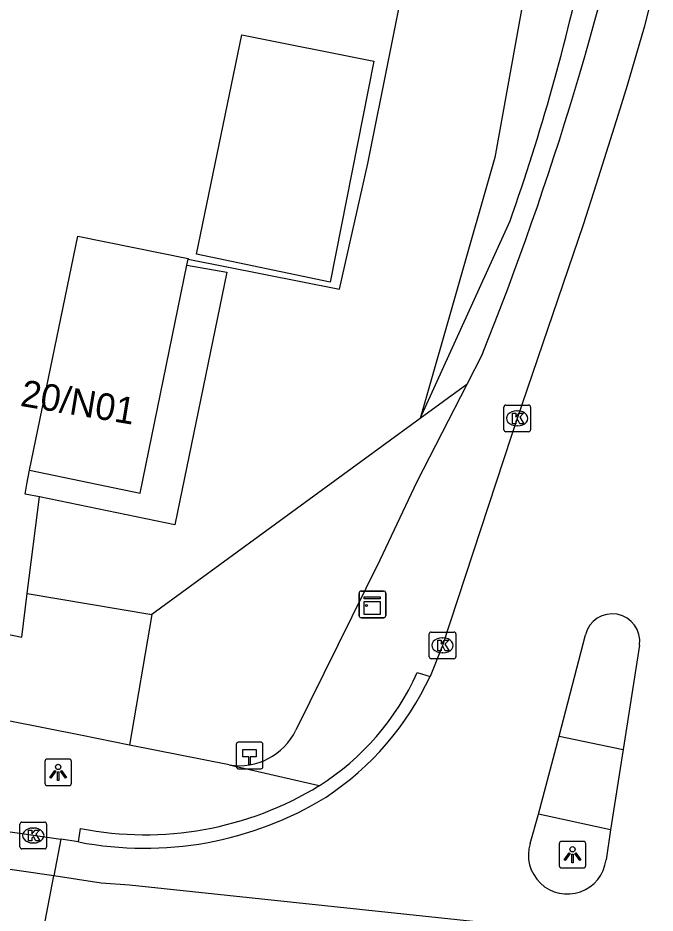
# Model space of a CAD drawing. Extents: x 157692 to 159670, y 381454 to 383289.
# Drawn here: x 158617.64 to 158641.57, y 382684.78 to 382718.37 of the extents above; entities that cross this region are included whole.
import ezdxf

# ---------------------------------------------------------------- set-up
doc = ezdxf.new("R2010")
doc.units = 0
for name, color, linetype in [('IMGEO_Groenvoorziening', 7, 'Continuous'), ('IMGEO_Hectometerpaal', 7, 'Continuous'), ('IMGEO_Hek', 7, 'Continuous'), ('IMGEO_Kast', 7, 'Continuous'), ('IMGEO_Kolk', 7, 'Continuous'), ('IMGEO_Lichtpunt', 7, 'Continuous'), ('IMGEO_Pand', 7, 'Continuous'), ('IMGEO_Pand_nummerreeks', 7, 'Continuous'), ('IMGEO_Rijbaan_lokaal_gesloten', 7, 'Continuous'), ('IMGEO_Rijbaan_lokaal_open', 7, 'Continuous'), ('IMGEO_Voetpad_open', 7, 'Continuous')]:
    doc.layers.add(name, color=color, linetype=linetype)

msp = doc.modelspace()

# ---------------------------------------------------------------- linework, layer by layer
at = {"layer": 'IMGEO_Groenvoorziening'}
for points in [[(158624.033, 382709.319), (158629.714, 382708.186), (158630.784, 382712.905), (158638.221, 382750), (158639.286, 382755.57), (158642.273, 382782.708), (158647.156, 382819.002)], [(158650.33, 382813.605), (158649.845, 382812.345), (158648.641, 382807.609), (158641.312, 382750), (158637.679, 382724.927), (158635.55, 382713.134), (158632.745, 382703.334)], [(158632.745, 382703.334), (158636.118, 382710.748)], [(158634.496, 382704.61), (158632.745, 382703.334)], [(158632.745, 382703.334), (158622.669, 382695.989)], [(158617.994, 382696.776), (158618.451, 382700.394)], [(158611.044, 382696.53), (158617.787, 382695.136), (158617.994, 382696.776)], [(158617.994, 382696.776), (158622.669, 382695.989)], [(158622.669, 382695.989), (158621.835, 382691.087)]]:
    msp.add_lwpolyline(points, dxfattribs=at)
msp.add_arc((158562.068, 382736.992), 78.563, 340.48526, 348.12612, dxfattribs=at)
at = {"layer": 'IMGEO_Hectometerpaal'}
for p, q in [((158626.759, 382691.197), (158625.918, 382691.197)), ((158626.759, 382691.197), (158625.918, 382691.197)), ((158625.843, 382691.113), (158625.843, 382690.272)), ((158625.843, 382691.113), (158625.843, 382690.272)), ((158626.843, 382690.281), (158626.843, 382691.122)), ((158626.843, 382690.281), (158626.843, 382691.122)), ((158625.927, 382690.197), (158626.768, 382690.197)), ((158625.927, 382690.197), (158626.768, 382690.197))]:
    msp.add_line(p, q, dxfattribs=at)
msp.add_lwpolyline([(158626.368, 382690.341), (158626.308, 382690.341), (158626.308, 382690.646), (158626.088, 382690.646), (158626.088, 382690.915), (158626.588, 382690.915), (158626.588, 382690.646), (158626.368, 382690.646), (158626.368, 382690.341)], dxfattribs=at)
for centre, start, end in [((158625.921, 382691.119), 92.4484, 184.2845), ((158625.921, 382691.119), 92.4484, 184.2845), ((158626.765, 382691.119), 2.4484, 94.2845), ((158626.765, 382691.119), 2.4484, 94.2845), ((158625.921, 382690.275), 182.4484, 274.2845), ((158625.921, 382690.275), 182.4484, 274.2845), ((158626.765, 382690.275), 272.4484, 4.2845), ((158626.765, 382690.275), 272.4484, 4.2845)]:
    msp.add_arc(centre, 0.0779, start, end, dxfattribs=at)
at = {"layer": 'IMGEO_Hek'}
msp.add_lwpolyline([(158624.033, 382709.319), (158629.714, 382708.186), (158630.784, 382712.905), (158638.221, 382750)], dxfattribs=at)
at = {"layer": 'IMGEO_Kast'}
for p, q in [((158630.528, 382696.863), (158631.369, 382696.863)), ((158631.369, 382696.863), (158630.528, 382696.863)), ((158630.453, 382695.938), (158630.453, 382696.779)), ((158630.453, 382696.779), (158630.453, 382695.938)), ((158631.453, 382696.788), (158631.453, 382695.947)), ((158631.453, 382695.947), (158631.453, 382696.788)), ((158631.378, 382695.863), (158630.537, 382695.863)), ((158630.537, 382695.863), (158631.378, 382695.863))]:
    msp.add_line(p, q, dxfattribs=at)
for points in [[(158630.648, 382696.653), (158631.248, 382696.653), (158631.248, 382696.568), (158630.648, 382696.568), (158630.648, 382696.653)], [(158630.648, 382696.478), (158631.248, 382696.478), (158631.248, 382695.989), (158630.648, 382695.989), (158630.648, 382696.478)]]:
    msp.add_lwpolyline(points, dxfattribs=at)
msp.add_circle((158630.732, 382696.327), 0.0377, dxfattribs=at)
for centre, start, end in [((158630.531, 382696.785), 92.4484, 184.2845), ((158630.531, 382696.785), 92.4484, 184.2845), ((158631.375, 382696.785), 2.4484, 94.2845), ((158631.375, 382696.785), 2.4484, 94.2845), ((158630.531, 382695.941), 182.4484, 274.2845), ((158630.531, 382695.941), 182.4484, 274.2845), ((158631.375, 382695.941), 272.4484, 4.2845), ((158631.375, 382695.941), 272.4484, 4.2845)]:
    msp.add_arc(centre, 0.0779, start, end, dxfattribs=at)
at = {"layer": 'IMGEO_Kolk'}
for p, q in [((158635.889, 382702.917), (158635.889, 382703.769)), ((158635.964, 382703.843), (158636.816, 382703.843)), ((158636.377, 382703.623), (158636.402, 382703.623)), ((158636.89, 382703.769), (158636.89, 382702.917)), ((158636.4, 382703.063), (158636.375, 382703.063)), ((158636.816, 382702.843), (158635.964, 382702.843)), ((158633.085, 382694.402), (158633.085, 382695.254)), ((158633.16, 382695.328), (158634.012, 382695.328)), ((158634.086, 382695.254), (158634.086, 382694.402)), ((158633.573, 382695.108), (158633.598, 382695.108)), ((158633.596, 382694.548), (158633.571, 382694.548)), ((158634.012, 382694.328), (158633.16, 382694.328)), ((158617.796, 382688.195), (158618.648, 382688.195)), ((158617.721, 382687.269), (158617.721, 382688.121)), ((158618.209, 382687.975), (158618.234, 382687.975)), ((158618.722, 382688.121), (158618.722, 382687.269)), ((158618.648, 382687.195), (158617.796, 382687.195)), ((158618.232, 382687.415), (158618.207, 382687.415))]:
    msp.add_line(p, q, dxfattribs=at)
for points in [[(158635.889, 382702.917), (158635.889, 382703.769)], [(158635.964, 382703.843), (158636.816, 382703.843)], [(158636.89, 382703.769), (158636.89, 382702.917)], [(158636.21, 382703.543), (158636.333, 382703.543), (158636.333, 382703.392), (158636.463, 382703.543), (158636.627, 382703.543), (158636.481, 382703.392), (158636.634, 382703.143), (158636.482, 382703.143), (158636.397, 382703.307), (158636.333, 382703.24), (158636.333, 382703.143), (158636.21, 382703.143), (158636.21, 382703.543)], [(158636.816, 382702.843), (158635.964, 382702.843)], [(158633.085, 382694.402), (158633.085, 382695.254)], [(158633.16, 382695.328), (158634.012, 382695.328)], [(158634.086, 382695.254), (158634.086, 382694.402)], [(158633.406, 382695.028), (158633.529, 382695.028), (158633.529, 382694.877), (158633.659, 382695.028), (158633.823, 382695.028), (158633.677, 382694.877), (158633.83, 382694.628), (158633.678, 382694.628), (158633.593, 382694.792), (158633.529, 382694.725), (158633.529, 382694.628), (158633.406, 382694.628), (158633.406, 382695.028)], [(158634.012, 382694.328), (158633.16, 382694.328)], [(158617.796, 382688.195), (158618.648, 382688.195)], [(158617.721, 382687.269), (158617.721, 382688.121)], [(158618.042, 382687.895), (158618.165, 382687.895), (158618.165, 382687.744), (158618.295, 382687.895), (158618.459, 382687.895), (158618.313, 382687.744), (158618.466, 382687.495), (158618.314, 382687.495), (158618.229, 382687.659), (158618.165, 382687.592), (158618.165, 382687.495), (158618.042, 382687.495), (158618.042, 382687.895)], [(158618.722, 382688.121), (158618.722, 382687.269)], [(158618.648, 382687.195), (158617.796, 382687.195)]]:
    msp.add_lwpolyline(points, dxfattribs=at)
for centre, start, end in [((158635.966, 382703.767), 91.552, 178.448), ((158635.966, 382703.767), 91.552, 178.448), ((158636.814, 382703.767), 1.552, 88.448), ((158636.814, 382703.767), 1.552, 88.448), ((158635.966, 382702.919), 181.552, 268.448), ((158635.966, 382702.919), 181.552, 268.448), ((158636.814, 382702.919), 271.552, 358.448), ((158636.814, 382702.919), 271.552, 358.448), ((158633.162, 382695.252), 91.552, 178.448), ((158633.162, 382695.252), 91.552, 178.448), ((158634.01, 382695.252), 1.552, 88.448), ((158634.01, 382695.252), 1.552, 88.448), ((158633.162, 382694.404), 181.552, 268.448), ((158633.162, 382694.404), 181.552, 268.448), ((158634.01, 382694.404), 271.552, 358.448), ((158634.01, 382694.404), 271.552, 358.448), ((158617.798, 382688.119), 91.552, 178.448), ((158617.798, 382688.119), 91.552, 178.448), ((158618.646, 382688.119), 1.552, 88.448), ((158618.646, 382688.119), 1.552, 88.448), ((158617.798, 382687.271), 181.552, 268.448), ((158617.798, 382687.271), 181.552, 268.448), ((158618.646, 382687.271), 271.552, 358.448), ((158618.646, 382687.271), 271.552, 358.448)]:
    msp.add_arc(centre, 0.0765, start, end, dxfattribs=at)
for centre, major_axis, ratio, start_param, end_param in [((158636.376, 382703.343), (-0.387, 0.002), 0.722429, 4.712389, 7.853982), ((158636.401, 382703.343), (-0.39, 0.002), 0.717154, 1.570796, 4.712389), ((158633.572, 382694.828), (-0.387, 0.002), 0.722429, 4.712389, 7.853982), ((158633.597, 382694.828), (-0.39, 0.002), 0.717154, 1.570796, 4.712389), ((158618.208, 382687.695), (-0.387, 0.002), 0.722429, 4.712389, 7.853982), ((158618.233, 382687.695), (-0.39, 0.002), 0.717154, 1.570796, 4.712389)]:
    msp.add_ellipse(centre, major_axis=major_axis, ratio=ratio, start_param=start_param, end_param=end_param, dxfattribs=at)
at = {"layer": 'IMGEO_Lichtpunt'}
for p, q in [((158619.559, 382690.564), (158618.751, 382690.564)), ((158619.559, 382690.564), (158618.751, 382690.564)), ((158618.657, 382690.469), (158618.657, 382689.662)), ((158618.657, 382690.469), (158618.657, 382689.662)), ((158619.653, 382689.662), (158619.653, 382690.469)), ((158619.653, 382689.662), (158619.653, 382690.469)), ((158618.751, 382689.568), (158619.559, 382689.568)), ((158618.751, 382689.568), (158619.559, 382689.568)), ((158638.869, 382687.475), (158638.061, 382687.475)), ((158638.869, 382687.475), (158638.061, 382687.475)), ((158637.967, 382687.38), (158637.967, 382686.573)), ((158637.967, 382687.38), (158637.967, 382686.573)), ((158638.963, 382686.573), (158638.963, 382687.38)), ((158638.963, 382686.573), (158638.963, 382687.38)), ((158638.061, 382686.479), (158638.869, 382686.479)), ((158638.061, 382686.479), (158638.869, 382686.479))]:
    msp.add_line(p, q, dxfattribs=at)
for points in [[(158619.031, 382690.133), (158619.07, 382690.105), (158618.882, 382689.843), (158618.844, 382689.87), (158619.031, 382690.133)], [(158619.133, 382690.085), (158619.18, 382690.085), (158619.18, 382689.763), (158619.133, 382689.763), (158619.133, 382690.085)], [(158619.243, 382690.105), (158619.281, 382690.132), (158619.468, 382689.87), (158619.429, 382689.842), (158619.243, 382690.105)], [(158638.341, 382687.044), (158638.38, 382687.016), (158638.192, 382686.754), (158638.154, 382686.781), (158638.341, 382687.044)], [(158638.443, 382686.996), (158638.49, 382686.996), (158638.49, 382686.674), (158638.443, 382686.674), (158638.443, 382686.996)], [(158638.553, 382687.016), (158638.591, 382687.043), (158638.778, 382686.781), (158638.739, 382686.753), (158638.553, 382687.016)]]:
    msp.add_lwpolyline(points, dxfattribs=at)
for centre in [(158619.156, 382690.267), (158638.466, 382687.178)]:
    msp.add_circle(centre, 0.0994, dxfattribs=at)
for centre, start, end in [((158618.751, 382690.469), 90, 180), ((158618.751, 382690.469), 90, 180), ((158619.559, 382690.469), 0, 90), ((158619.559, 382690.469), 0, 90), ((158618.751, 382689.662), 180, 270), ((158618.751, 382689.662), 180, 270), ((158619.559, 382689.662), 270, 0), ((158619.559, 382689.662), 270, 360), ((158638.061, 382687.38), 90, 180), ((158638.061, 382687.38), 90, 180), ((158638.869, 382687.38), 0, 90), ((158638.869, 382687.38), 0, 90), ((158638.061, 382686.573), 180, 270), ((158638.061, 382686.573), 180, 270), ((158638.869, 382686.573), 270, 0), ((158638.869, 382686.573), 270, 360)]:
    msp.add_arc(centre, 0.0946, start, end, dxfattribs=at)
at = {"layer": 'IMGEO_Pand'}
for points in [[(158629.363, 382708.456), (158624.342, 382709.501), (158626.054, 382717.726), (158631.009, 382716.742), (158629.363, 382708.456)], [(158618.084, 382701.402), (158619.896, 382710.181), (158624.038, 382709.345), (158624.033, 382709.319)], [(158623.985, 382709.086), (158624.033, 382709.319)], [(158618.084, 382701.402), (158622.238, 382700.538), (158623.985, 382709.086)]]:
    msp.add_lwpolyline(points, dxfattribs=at)
at = {"layer": 'IMGEO_Rijbaan_lokaal_gesloten'}
for points in [[(158618.988, 382686.176), (158611.35, 382687.283), (158601.633, 382688.683), (158599.872, 382688.982), (158598.863, 382689.156), (158597.619, 382689.387), (158594.399, 382690.049), (158586.633, 382691.644), (158575.663, 382693.882), (158527.842, 382703.652), (158522.007, 382704.858)], [(158611.562, 382688.669), (158619.251, 382687.553)], [(158619.251, 382687.553), (158618.988, 382686.176)], [(158618.328, 382682.718), (158618.988, 382686.176)]]:
    msp.add_lwpolyline(points, dxfattribs=at)
at = {"layer": 'IMGEO_Rijbaan_lokaal_open'}
for points in [[(158647.868, 382750), (158645.559, 382738.842), (158644.674, 382734.825), (158643.364, 382727.982), (158642.918, 382725.825), (158642.59, 382724.252), (158642.415, 382723.397), (158642.04, 382721.652), (158641.624, 382719.851), (158641.16, 382718.022), (158640.521, 382715.834), (158640.181, 382714.747), (158639.354, 382712.132), (158638.868, 382710.605), (158636.391, 382703.343), (158636.161, 382702.661), (158633.582, 382694.827), (158633.117, 382693.663)], [(158637.964, 382691.427), (158638.95, 382695.221)], [(158640.981, 382694.841), (158640.361, 382690.919)], [(158637.185, 382688.489), (158637.964, 382691.427)], [(158640.361, 382690.919), (158639.886, 382687.91)], [(158636.873, 382687.392), (158637.185, 382688.489)], [(158639.886, 382687.91), (158639.722, 382686.777)], [(158619.924, 382687.455), (158619.251, 382687.553)], [(158658.103, 382680.071), (158652.923, 382681.525), (158637.796, 382684.139), (158621.827, 382685.83), (158620.775, 382685.908), (158618.988, 382686.176)]]:
    msp.add_lwpolyline(points, dxfattribs=at)
for centre, radius, start, end in [((158639.955, 382694.975), 1.035, 352.5647, 166.2403), ((158623.135, 382698.325), 11.017, 303.4898, 334.9644), ((158622.403, 382700.26), 13.043, 259.0435, 301.4815), ((158638.271, 382686.962), 1.463, 162.892, 352.7455)]:
    msp.add_arc(centre, radius, start, end, dxfattribs=at)
at = {"layer": 'IMGEO_Voetpad_open'}
for points in [[(158623.985, 382709.086), (158625.484, 382708.828), (158623.533, 382699.345), (158618.451, 382700.394)], [(158635.086, 382705.761), (158634.496, 382704.61)], [(158634.496, 382704.61), (158632.624, 382700.963), (158631.236, 382698.023), (158628.078, 382691.647)], [(158618.451, 382700.394), (158617.911, 382700.505), (158617.983, 382700.878), (158618.084, 382701.402)], [(158632.631, 382693.807), (158633.117, 382693.663)], [(158621.835, 382691.087), (158619.994, 382691.453), (158613.156, 382692.813), (158610.364, 382693.409)], [(158637.964, 382691.427), (158640.361, 382690.919)], [(158625.576, 382690.343), (158621.835, 382691.087)], [(158625.576, 382690.343), (158628.954, 382689.565)], [(158639.886, 382687.91), (158637.185, 382688.489)], [(158619.924, 382687.455), (158619.999, 382687.959)]]:
    msp.add_lwpolyline(points, dxfattribs=at)
for centre, radius, start, end in [((158525.384, 382749.758), 118.195, 338.14642, 348.3168), ((158623.807, 382697.741), 9.662, 302.1918, 335.9702), ((158625.952, 382692.674), 2.361, 260.8327, 334.2229), ((158622.417, 382700.247), 12.524, 258.8692, 301.4656)]:
    msp.add_arc(centre, radius, start, end, dxfattribs=at)

# ---------------------------------------------------------------- texts
at = {"layer": 'IMGEO_Pand_nummerreeks'}
msp.add_text('20/N01', height=1, rotation=350.5377, dxfattribs=at).set_placement((158617.7, 382703.814))

doc.saveas('drawing.dxf')
